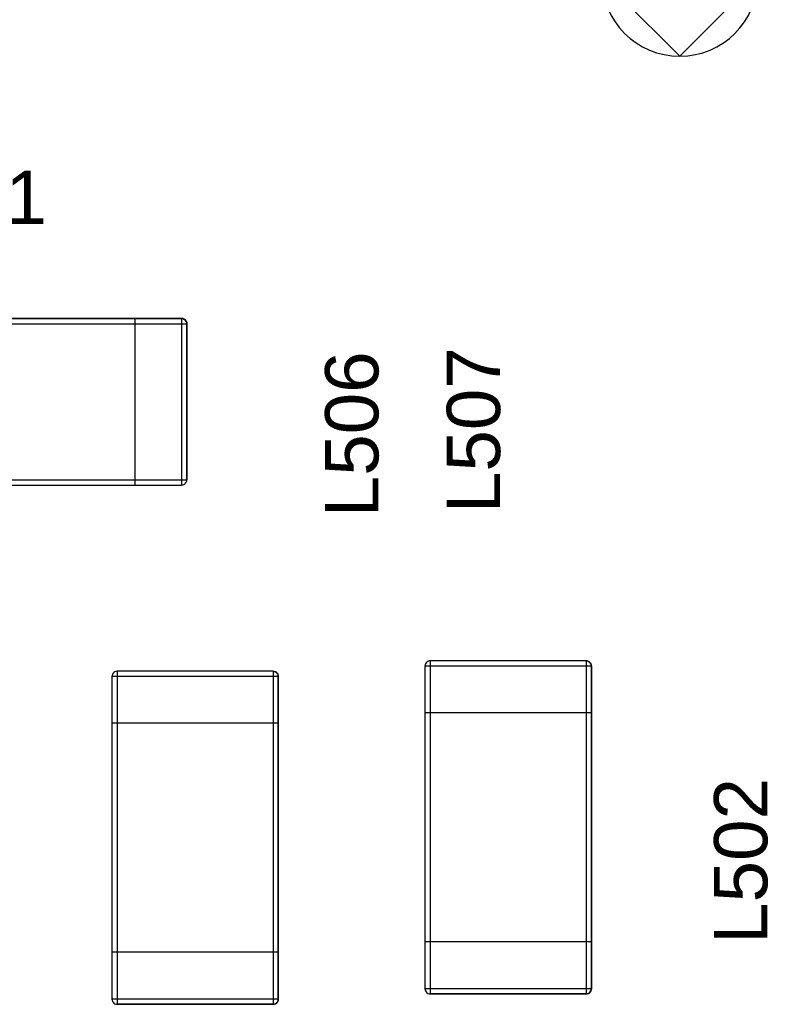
# Model space of a CAD drawing. Header units: inches. Extents: x 0 to 474, y -297 to 0.
# Tile 285 of 303: x 266 to 273, y -177 to -168. Entities that reach past the tile are written whole.
import ezdxf

# ---------------------------------------------------------------- set-up
doc = ezdxf.new("R2010")
doc.units = ezdxf.units.IN
doc.header["$MEASUREMENT"] = 0
doc.styles.add('Arial0', font='arial.ttf', dxfattribs={"height": 3.644212})

msp = doc.modelspace()

# ---------------------------------------------------------------- linework, layer by layer
at = {"color": 18, "true_color": 0x000000}
for p, q in [((272.1199, -168.2397), (271.3699, -167.4897)), ((272.8699, -167.4897), (272.1199, -168.2397)), ((266.8798, -170.7598), (264.6798, -170.7598)), ((264.6798, -170.7598), (266.8798, -170.7598)), ((267.3298, -170.7598), (266.8798, -170.7598)), ((266.8798, -170.7598), (266.8798, -170.7608)), ((266.8798, -170.7598), (266.8798, -170.7608)), ((266.8798, -170.7598), (267.3298, -170.7598)), ((266.8798, -170.7608), (266.8798, -170.7648)), ((266.8798, -170.7608), (266.8798, -170.7648)), ((266.8798, -170.7648), (266.8798, -170.7708)), ((266.8798, -170.7648), (266.8798, -170.7708)), ((266.8798, -170.7708), (266.8798, -170.7788)), ((266.8798, -170.7708), (266.8798, -170.7788)), ((267.3408, -170.7608), (267.3298, -170.7598)), ((267.3298, -170.7598), (267.3408, -170.7608)), ((267.3298, -170.7598), (267.3298, -170.7608)), ((267.3298, -170.7608), (267.3298, -170.7648)), ((267.3298, -170.7648), (267.3298, -170.7708)), ((267.3298, -170.7708), (267.3298, -170.7788)), ((267.3518, -170.7648), (267.3408, -170.7608)), ((267.3408, -170.7608), (267.3518, -170.7648)), ((267.3608, -170.7708), (267.3518, -170.7648)), ((267.3518, -170.7648), (267.3608, -170.7708)), ((267.3688, -170.7788), (267.3608, -170.7708)), ((267.3608, -170.7708), (267.3688, -170.7788)), ((264.6798, -170.8098), (266.8798, -170.8098)), ((266.8798, -170.7788), (266.8798, -170.7878)), ((266.8798, -170.7788), (266.8798, -170.7878)), ((266.8798, -170.7878), (266.8798, -170.7988)), ((266.8798, -170.7878), (266.8798, -170.7988)), ((266.8798, -170.7988), (266.8798, -170.8098)), ((266.8798, -170.7988), (266.8798, -170.8098)), ((266.8798, -170.8098), (266.8798, -172.3098)), ((266.8798, -170.8098), (266.8798, -172.3098)), ((266.8798, -170.8098), (267.3298, -170.8098)), ((267.3298, -170.7788), (267.3298, -170.7878)), ((267.3298, -170.7878), (267.3298, -170.7988)), ((267.3298, -170.7988), (267.3298, -170.8098)), ((267.3298, -170.8098), (267.3408, -170.8098)), ((267.3298, -170.8098), (267.3298, -172.3098)), ((267.3408, -170.8098), (267.3518, -170.8098)), ((267.3518, -170.8098), (267.3608, -170.8098)), ((267.3608, -170.8098), (267.3688, -170.8098)), ((267.3748, -170.7878), (267.3688, -170.7788)), ((267.3688, -170.7788), (267.3748, -170.7878)), ((267.3688, -170.8098), (267.3748, -170.8098)), ((267.3788, -170.7988), (267.3748, -170.7878)), ((267.3748, -170.7878), (267.3788, -170.7988)), ((267.3748, -170.8098), (267.3788, -170.8098)), ((267.3798, -170.8098), (267.3788, -170.7988)), ((267.3788, -170.7988), (267.3798, -170.8098)), ((267.3788, -170.8098), (267.3798, -170.8098)), ((267.3798, -172.3098), (267.3798, -170.8098)), ((267.3798, -170.8098), (267.3798, -172.3098)), ((264.6798, -172.3098), (266.8798, -172.3098)), ((264.6798, -172.3598), (266.8798, -172.3598)), ((264.6798, -172.3598), (266.8798, -172.3598)), ((266.8798, -172.3098), (266.8798, -172.3208)), ((266.8798, -172.3098), (266.8798, -172.3208)), ((266.8798, -172.3098), (267.3298, -172.3098)), ((266.8798, -172.3208), (266.8798, -172.3318)), ((266.8798, -172.3208), (266.8798, -172.3318)), ((266.8798, -172.3318), (266.8798, -172.3408)), ((266.8798, -172.3318), (266.8798, -172.3408)), ((266.8798, -172.3408), (266.8798, -172.3488)), ((266.8798, -172.3408), (266.8798, -172.3488)), ((266.8798, -172.3488), (266.8798, -172.3548)), ((266.8798, -172.3488), (266.8798, -172.3548)), ((266.8798, -172.3548), (266.8798, -172.3588)), ((266.8798, -172.3548), (266.8798, -172.3588)), ((266.8798, -172.3588), (266.8798, -172.3598)), ((266.8798, -172.3588), (266.8798, -172.3598)), ((266.8798, -172.3598), (267.3298, -172.3598)), ((266.8798, -172.3598), (267.3298, -172.3598)), ((267.3298, -172.3098), (267.3298, -172.3208)), ((267.3298, -172.3098), (267.3408, -172.3098)), ((267.3298, -172.3208), (267.3298, -172.3318)), ((267.3298, -172.3318), (267.3298, -172.3408)), ((267.3298, -172.3408), (267.3298, -172.3488)), ((267.3298, -172.3488), (267.3298, -172.3548)), ((267.3298, -172.3548), (267.3298, -172.3588)), ((267.3298, -172.3598), (267.3408, -172.3588)), ((267.3298, -172.3598), (267.3408, -172.3588)), ((267.3298, -172.3588), (267.3298, -172.3598)), ((267.3408, -172.3098), (267.3518, -172.3098)), ((267.3408, -172.3588), (267.3518, -172.3548)), ((267.3408, -172.3588), (267.3518, -172.3548)), ((267.3518, -172.3098), (267.3608, -172.3098)), ((267.3518, -172.3548), (267.3608, -172.3488)), ((267.3518, -172.3548), (267.3608, -172.3488)), ((267.3608, -172.3098), (267.3688, -172.3098)), ((267.3608, -172.3488), (267.3688, -172.3408)), ((267.3608, -172.3488), (267.3688, -172.3408)), ((267.3688, -172.3098), (267.3748, -172.3098)), ((267.3688, -172.3408), (267.3748, -172.3318)), ((267.3688, -172.3408), (267.3748, -172.3318)), ((267.3748, -172.3098), (267.3788, -172.3098)), ((267.3748, -172.3318), (267.3788, -172.3208)), ((267.3748, -172.3318), (267.3788, -172.3208)), ((267.3788, -172.3208), (267.3798, -172.3098)), ((267.3788, -172.3208), (267.3798, -172.3098)), ((267.3788, -172.3098), (267.3798, -172.3098)), ((269.6748, -174.0778), (269.6708, -174.0888)), ((269.6748, -174.0778), (269.6708, -174.0888)), ((269.6808, -174.0688), (269.6748, -174.0778)), ((269.6808, -174.0688), (269.6748, -174.0778)), ((269.6888, -174.0608), (269.6808, -174.0688)), ((269.6888, -174.0608), (269.6808, -174.0688)), ((269.6978, -174.0548), (269.6888, -174.0608)), ((269.6978, -174.0548), (269.6888, -174.0608)), ((269.7088, -174.0508), (269.6978, -174.0548)), ((269.7088, -174.0508), (269.6978, -174.0548)), ((269.7198, -174.0498), (269.7088, -174.0508)), ((269.7198, -174.0498), (269.7088, -174.0508)), ((271.2198, -174.0498), (269.7198, -174.0498)), ((271.2198, -174.0498), (269.7198, -174.0498)), ((269.7198, -174.0498), (269.7198, -174.0508)), ((269.7198, -174.0508), (269.7198, -174.0548)), ((269.7198, -174.0548), (269.7198, -174.0608)), ((269.7198, -174.0608), (269.7198, -174.0688)), ((269.7198, -174.0688), (269.7198, -174.0778)), ((269.7198, -174.0778), (269.7198, -174.0888)), ((271.2308, -174.0508), (271.2198, -174.0498)), ((271.2198, -174.0498), (271.2308, -174.0508)), ((271.2198, -174.0498), (271.2198, -174.0508)), ((271.2198, -174.0508), (271.2198, -174.0548)), ((271.2198, -174.0548), (271.2198, -174.0608)), ((271.2198, -174.0608), (271.2198, -174.0688)), ((271.2198, -174.0688), (271.2198, -174.0778)), ((271.2198, -174.0778), (271.2198, -174.0888)), ((271.2418, -174.0548), (271.2308, -174.0508)), ((271.2308, -174.0508), (271.2418, -174.0548)), ((271.2508, -174.0608), (271.2418, -174.0548)), ((271.2418, -174.0548), (271.2508, -174.0608)), ((271.2588, -174.0688), (271.2508, -174.0608)), ((271.2508, -174.0608), (271.2588, -174.0688)), ((271.2648, -174.0778), (271.2588, -174.0688)), ((271.2588, -174.0688), (271.2648, -174.0778)), ((271.2688, -174.0888), (271.2648, -174.0778)), ((271.2648, -174.0778), (271.2688, -174.0888)), ((266.6648, -174.1778), (266.6608, -174.1888)), ((266.6648, -174.1778), (266.6608, -174.1888)), ((266.6708, -174.1688), (266.6648, -174.1778)), ((266.6708, -174.1688), (266.6648, -174.1778)), ((266.6788, -174.1608), (266.6708, -174.1688)), ((266.6788, -174.1608), (266.6708, -174.1688)), ((266.6878, -174.1548), (266.6788, -174.1608)), ((266.6878, -174.1548), (266.6788, -174.1608)), ((266.6988, -174.1508), (266.6878, -174.1548)), ((266.6988, -174.1508), (266.6878, -174.1548)), ((266.7098, -174.1498), (266.6988, -174.1508)), ((266.7098, -174.1498), (266.6988, -174.1508)), ((268.2098, -174.1498), (266.7098, -174.1498)), ((268.2098, -174.1498), (266.7098, -174.1498)), ((266.7098, -174.1498), (266.7098, -174.1508)), ((266.7098, -174.1508), (266.7098, -174.1548)), ((266.7098, -174.1548), (266.7098, -174.1608)), ((266.7098, -174.1608), (266.7098, -174.1688)), ((266.7098, -174.1688), (266.7098, -174.1778)), ((266.7098, -174.1778), (266.7098, -174.1888)), ((268.2208, -174.1508), (268.2098, -174.1498)), ((268.2098, -174.1498), (268.2208, -174.1508)), ((268.2098, -174.1498), (268.2098, -174.1508)), ((268.2098, -174.1508), (268.2098, -174.1548)), ((268.2098, -174.1548), (268.2098, -174.1608)), ((268.2098, -174.1608), (268.2098, -174.1688)), ((268.2098, -174.1688), (268.2098, -174.1778)), ((268.2098, -174.1778), (268.2098, -174.1888)), ((268.2318, -174.1548), (268.2208, -174.1508)), ((268.2208, -174.1508), (268.2318, -174.1548)), ((268.2408, -174.1608), (268.2318, -174.1548)), ((268.2318, -174.1548), (268.2408, -174.1608)), ((268.2488, -174.1688), (268.2408, -174.1608)), ((268.2408, -174.1608), (268.2488, -174.1688)), ((268.2548, -174.1778), (268.2488, -174.1688)), ((268.2488, -174.1688), (268.2548, -174.1778)), ((268.2588, -174.1888), (268.2548, -174.1778)), ((268.2548, -174.1778), (268.2588, -174.1888)), ((269.6708, -174.0888), (269.6698, -174.0998)), ((269.6708, -174.0888), (269.6698, -174.0998)), ((269.6698, -174.0998), (269.6698, -174.5498)), ((269.6698, -174.0998), (269.6698, -174.5498)), ((269.6708, -174.0998), (269.6698, -174.0998)), ((269.6748, -174.0998), (269.6708, -174.0998)), ((269.6808, -174.0998), (269.6748, -174.0998)), ((269.6888, -174.0998), (269.6808, -174.0998)), ((269.6978, -174.0998), (269.6888, -174.0998)), ((269.7088, -174.0998), (269.6978, -174.0998)), ((269.7198, -174.0998), (269.7088, -174.0998)), ((269.7198, -174.0888), (269.7198, -174.0998)), ((269.7198, -174.0998), (269.7198, -174.5498)), ((271.2198, -174.0998), (269.7198, -174.0998)), ((271.2198, -174.0888), (271.2198, -174.0998)), ((271.2308, -174.0998), (271.2198, -174.0998)), ((271.2198, -174.0998), (271.2198, -174.5498)), ((271.2418, -174.0998), (271.2308, -174.0998)), ((271.2508, -174.0998), (271.2418, -174.0998)), ((271.2588, -174.0998), (271.2508, -174.0998)), ((271.2648, -174.0998), (271.2588, -174.0998)), ((271.2688, -174.0998), (271.2648, -174.0998)), ((271.2698, -174.0998), (271.2688, -174.0888)), ((271.2688, -174.0888), (271.2698, -174.0998)), ((271.2698, -174.0998), (271.2688, -174.0998)), ((271.2698, -174.5498), (271.2698, -174.0998)), ((271.2698, -174.0998), (271.2698, -174.5498)), ((266.6608, -174.1888), (266.6598, -174.1998)), ((266.6608, -174.1888), (266.6598, -174.1998)), ((266.6598, -174.1998), (266.6598, -174.6498)), ((266.6598, -174.1998), (266.6598, -174.6498)), ((266.6608, -174.1998), (266.6598, -174.1998)), ((266.6648, -174.1998), (266.6608, -174.1998)), ((266.6708, -174.1998), (266.6648, -174.1998)), ((266.6788, -174.1998), (266.6708, -174.1998)), ((266.6878, -174.1998), (266.6788, -174.1998)), ((266.6988, -174.1998), (266.6878, -174.1998)), ((266.7098, -174.1998), (266.6988, -174.1998)), ((266.7098, -174.1888), (266.7098, -174.1998)), ((266.7098, -174.1998), (266.7098, -174.6498)), ((268.2098, -174.1998), (266.7098, -174.1998)), ((268.2098, -174.1888), (268.2098, -174.1998)), ((268.2208, -174.1998), (268.2098, -174.1998)), ((268.2098, -174.1998), (268.2098, -174.6498)), ((268.2318, -174.1998), (268.2208, -174.1998)), ((268.2408, -174.1998), (268.2318, -174.1998)), ((268.2488, -174.1998), (268.2408, -174.1998)), ((268.2548, -174.1998), (268.2488, -174.1998)), ((268.2588, -174.1998), (268.2548, -174.1998)), ((268.2598, -174.1998), (268.2588, -174.1888)), ((268.2588, -174.1888), (268.2598, -174.1998)), ((268.2598, -174.1998), (268.2588, -174.1998)), ((268.2598, -174.6498), (268.2598, -174.1998)), ((268.2598, -174.1998), (268.2598, -174.6498)), ((269.6698, -174.5498), (269.6698, -176.7498)), ((269.6708, -174.5498), (269.6698, -174.5498)), ((269.6708, -174.5498), (269.6698, -174.5498)), ((269.6698, -174.5498), (269.6698, -176.7498)), ((269.6748, -174.5498), (269.6708, -174.5498)), ((269.6748, -174.5498), (269.6708, -174.5498)), ((269.6808, -174.5498), (269.6748, -174.5498)), ((269.6808, -174.5498), (269.6748, -174.5498)), ((269.6888, -174.5498), (269.6808, -174.5498)), ((269.6888, -174.5498), (269.6808, -174.5498)), ((269.6978, -174.5498), (269.6888, -174.5498)), ((269.6978, -174.5498), (269.6888, -174.5498)), ((269.7088, -174.5498), (269.6978, -174.5498)), ((269.7088, -174.5498), (269.6978, -174.5498)), ((269.7198, -174.5498), (269.7088, -174.5498)), ((269.7198, -174.5498), (269.7088, -174.5498)), ((271.2198, -174.5498), (269.7198, -174.5498)), ((271.2198, -174.5498), (269.7198, -174.5498)), ((269.7198, -174.5498), (269.7198, -176.7498)), ((271.2308, -174.5498), (271.2198, -174.5498)), ((271.2308, -174.5498), (271.2198, -174.5498)), ((271.2198, -174.5498), (271.2198, -176.7498)), ((271.2418, -174.5498), (271.2308, -174.5498)), ((271.2418, -174.5498), (271.2308, -174.5498)), ((271.2508, -174.5498), (271.2418, -174.5498)), ((271.2508, -174.5498), (271.2418, -174.5498)), ((271.2588, -174.5498), (271.2508, -174.5498)), ((271.2588, -174.5498), (271.2508, -174.5498)), ((271.2648, -174.5498), (271.2588, -174.5498)), ((271.2648, -174.5498), (271.2588, -174.5498)), ((271.2688, -174.5498), (271.2648, -174.5498)), ((271.2688, -174.5498), (271.2648, -174.5498)), ((271.2698, -174.5498), (271.2688, -174.5498)), ((271.2698, -174.5498), (271.2688, -174.5498)), ((271.2698, -176.7498), (271.2698, -174.5498)), ((271.2698, -174.5498), (271.2698, -176.7498)), ((266.6598, -174.6498), (266.6598, -176.8498)), ((266.6608, -174.6498), (266.6598, -174.6498)), ((266.6608, -174.6498), (266.6598, -174.6498)), ((266.6598, -174.6498), (266.6598, -176.8498)), ((266.6648, -174.6498), (266.6608, -174.6498)), ((266.6648, -174.6498), (266.6608, -174.6498)), ((266.6708, -174.6498), (266.6648, -174.6498)), ((266.6708, -174.6498), (266.6648, -174.6498)), ((266.6788, -174.6498), (266.6708, -174.6498)), ((266.6788, -174.6498), (266.6708, -174.6498)), ((266.6878, -174.6498), (266.6788, -174.6498)), ((266.6878, -174.6498), (266.6788, -174.6498)), ((266.6988, -174.6498), (266.6878, -174.6498)), ((266.6988, -174.6498), (266.6878, -174.6498)), ((266.7098, -174.6498), (266.6988, -174.6498)), ((266.7098, -174.6498), (266.6988, -174.6498)), ((268.2098, -174.6498), (266.7098, -174.6498)), ((268.2098, -174.6498), (266.7098, -174.6498)), ((266.7098, -174.6498), (266.7098, -176.8498)), ((268.2208, -174.6498), (268.2098, -174.6498)), ((268.2208, -174.6498), (268.2098, -174.6498)), ((268.2098, -174.6498), (268.2098, -176.8498)), ((268.2318, -174.6498), (268.2208, -174.6498)), ((268.2318, -174.6498), (268.2208, -174.6498)), ((268.2408, -174.6498), (268.2318, -174.6498)), ((268.2408, -174.6498), (268.2318, -174.6498)), ((268.2488, -174.6498), (268.2408, -174.6498)), ((268.2488, -174.6498), (268.2408, -174.6498)), ((268.2548, -174.6498), (268.2488, -174.6498)), ((268.2548, -174.6498), (268.2488, -174.6498)), ((268.2588, -174.6498), (268.2548, -174.6498)), ((268.2588, -174.6498), (268.2548, -174.6498)), ((268.2598, -174.6498), (268.2588, -174.6498)), ((268.2598, -174.6498), (268.2588, -174.6498)), ((268.2598, -176.8498), (268.2598, -174.6498)), ((268.2598, -174.6498), (268.2598, -176.8498)), ((269.6698, -176.7498), (269.6698, -177.1998)), ((269.6708, -176.7498), (269.6698, -176.7498)), ((269.6708, -176.7498), (269.6698, -176.7498)), ((269.6698, -176.7498), (269.6698, -177.1998)), ((269.6748, -176.7498), (269.6708, -176.7498)), ((269.6748, -176.7498), (269.6708, -176.7498)), ((269.6808, -176.7498), (269.6748, -176.7498)), ((269.6808, -176.7498), (269.6748, -176.7498)), ((269.6888, -176.7498), (269.6808, -176.7498)), ((269.6888, -176.7498), (269.6808, -176.7498)), ((269.6978, -176.7498), (269.6888, -176.7498)), ((269.6978, -176.7498), (269.6888, -176.7498)), ((269.7088, -176.7498), (269.6978, -176.7498)), ((269.7088, -176.7498), (269.6978, -176.7498)), ((269.7198, -176.7498), (269.7088, -176.7498)), ((269.7198, -176.7498), (269.7088, -176.7498)), ((271.2198, -176.7498), (269.7198, -176.7498)), ((271.2198, -176.7498), (269.7198, -176.7498)), ((269.7198, -176.7498), (269.7198, -177.1998)), ((271.2308, -176.7498), (271.2198, -176.7498)), ((271.2308, -176.7498), (271.2198, -176.7498)), ((271.2198, -176.7498), (271.2198, -177.1998)), ((271.2418, -176.7498), (271.2308, -176.7498)), ((271.2418, -176.7498), (271.2308, -176.7498)), ((271.2508, -176.7498), (271.2418, -176.7498)), ((271.2508, -176.7498), (271.2418, -176.7498)), ((271.2588, -176.7498), (271.2508, -176.7498)), ((271.2588, -176.7498), (271.2508, -176.7498)), ((271.2648, -176.7498), (271.2588, -176.7498)), ((271.2648, -176.7498), (271.2588, -176.7498)), ((271.2688, -176.7498), (271.2648, -176.7498)), ((271.2688, -176.7498), (271.2648, -176.7498)), ((271.2698, -176.7498), (271.2688, -176.7498)), ((271.2698, -176.7498), (271.2688, -176.7498)), ((271.2698, -177.1998), (271.2698, -176.7498)), ((271.2698, -176.7498), (271.2698, -177.1998)), ((266.6598, -176.8498), (266.6598, -177.2998)), ((266.6608, -176.8498), (266.6598, -176.8498)), ((266.6608, -176.8498), (266.6598, -176.8498)), ((266.6598, -176.8498), (266.6598, -177.2998)), ((266.6648, -176.8498), (266.6608, -176.8498)), ((266.6648, -176.8498), (266.6608, -176.8498)), ((266.6708, -176.8498), (266.6648, -176.8498)), ((266.6708, -176.8498), (266.6648, -176.8498)), ((266.6788, -176.8498), (266.6708, -176.8498)), ((266.6788, -176.8498), (266.6708, -176.8498)), ((266.6878, -176.8498), (266.6788, -176.8498)), ((266.6878, -176.8498), (266.6788, -176.8498)), ((266.6988, -176.8498), (266.6878, -176.8498)), ((266.6988, -176.8498), (266.6878, -176.8498)), ((266.7098, -176.8498), (266.6988, -176.8498)), ((266.7098, -176.8498), (266.6988, -176.8498)), ((268.2098, -176.8498), (266.7098, -176.8498)), ((268.2098, -176.8498), (266.7098, -176.8498)), ((266.7098, -176.8498), (266.7098, -177.2998)), ((268.2208, -176.8498), (268.2098, -176.8498)), ((268.2208, -176.8498), (268.2098, -176.8498)), ((268.2098, -176.8498), (268.2098, -177.2998)), ((268.2318, -176.8498), (268.2208, -176.8498)), ((268.2318, -176.8498), (268.2208, -176.8498)), ((268.2408, -176.8498), (268.2318, -176.8498)), ((268.2408, -176.8498), (268.2318, -176.8498)), ((268.2488, -176.8498), (268.2408, -176.8498)), ((268.2488, -176.8498), (268.2408, -176.8498)), ((268.2548, -176.8498), (268.2488, -176.8498)), ((268.2548, -176.8498), (268.2488, -176.8498)), ((268.2588, -176.8498), (268.2548, -176.8498)), ((268.2588, -176.8498), (268.2548, -176.8498)), ((268.2598, -176.8498), (268.2588, -176.8498)), ((268.2598, -176.8498), (268.2588, -176.8498)), ((268.2598, -177.2998), (268.2598, -176.8498)), ((268.2598, -176.8498), (268.2598, -177.2998)), ((269.6698, -177.1998), (269.6708, -177.2108)), ((269.6698, -177.1998), (269.6708, -177.2108)), ((269.6708, -177.1998), (269.6698, -177.1998)), ((269.6748, -177.1998), (269.6708, -177.1998)), ((269.6808, -177.1998), (269.6748, -177.1998)), ((269.6888, -177.1998), (269.6808, -177.1998)), ((269.6978, -177.1998), (269.6888, -177.1998)), ((269.7088, -177.1998), (269.6978, -177.1998)), ((269.7198, -177.1998), (269.7088, -177.1998)), ((269.7198, -177.1998), (269.7198, -177.2108)), ((271.2198, -177.1998), (269.7198, -177.1998)), ((271.2198, -177.1998), (271.2198, -177.2108)), ((271.2308, -177.1998), (271.2198, -177.1998)), ((271.2418, -177.1998), (271.2308, -177.1998)), ((271.2508, -177.1998), (271.2418, -177.1998)), ((271.2588, -177.1998), (271.2508, -177.1998)), ((271.2648, -177.1998), (271.2588, -177.1998)), ((271.2688, -177.1998), (271.2648, -177.1998)), ((271.2688, -177.2108), (271.2698, -177.1998)), ((271.2698, -177.1998), (271.2688, -177.2108)), ((271.2698, -177.1998), (271.2688, -177.1998)), ((266.6598, -177.2998), (266.6608, -177.3108)), ((266.6598, -177.2998), (266.6608, -177.3108)), ((266.6608, -177.2998), (266.6598, -177.2998)), ((266.6648, -177.2998), (266.6608, -177.2998)), ((266.6708, -177.2998), (266.6648, -177.2998)), ((266.6788, -177.2998), (266.6708, -177.2998)), ((266.6878, -177.2998), (266.6788, -177.2998)), ((266.6988, -177.2998), (266.6878, -177.2998)), ((266.7098, -177.2998), (266.6988, -177.2998)), ((266.7098, -177.2998), (266.7098, -177.3108)), ((268.2098, -177.2998), (266.7098, -177.2998)), ((268.2098, -177.2998), (268.2098, -177.3108)), ((268.2208, -177.2998), (268.2098, -177.2998)), ((268.2318, -177.2998), (268.2208, -177.2998)), ((268.2408, -177.2998), (268.2318, -177.2998)), ((268.2488, -177.2998), (268.2408, -177.2998)), ((268.2548, -177.2998), (268.2488, -177.2998)), ((268.2588, -177.2998), (268.2548, -177.2998)), ((268.2588, -177.3108), (268.2598, -177.2998)), ((268.2598, -177.2998), (268.2588, -177.3108)), ((268.2598, -177.2998), (268.2588, -177.2998)), ((269.6708, -177.2108), (269.6748, -177.2218)), ((269.6708, -177.2108), (269.6748, -177.2218)), ((269.6748, -177.2218), (269.6808, -177.2308)), ((269.6748, -177.2218), (269.6808, -177.2308)), ((269.6808, -177.2308), (269.6888, -177.2388)), ((269.6808, -177.2308), (269.6888, -177.2388)), ((269.6888, -177.2388), (269.6978, -177.2448)), ((269.6888, -177.2388), (269.6978, -177.2448)), ((269.6978, -177.2448), (269.7088, -177.2488)), ((269.6978, -177.2448), (269.7088, -177.2488)), ((269.7088, -177.2488), (269.7198, -177.2498)), ((269.7088, -177.2488), (269.7198, -177.2498)), ((269.7198, -177.2108), (269.7198, -177.2218)), ((269.7198, -177.2218), (269.7198, -177.2308)), ((269.7198, -177.2308), (269.7198, -177.2388)), ((269.7198, -177.2388), (269.7198, -177.2448)), ((269.7198, -177.2448), (269.7198, -177.2488)), ((269.7198, -177.2488), (269.7198, -177.2498)), ((269.7198, -177.2498), (271.2198, -177.2498)), ((271.2198, -177.2498), (269.7198, -177.2498)), ((271.2198, -177.2108), (271.2198, -177.2218)), ((271.2198, -177.2218), (271.2198, -177.2308)), ((271.2198, -177.2308), (271.2198, -177.2388)), ((271.2198, -177.2388), (271.2198, -177.2448)), ((271.2198, -177.2448), (271.2198, -177.2488)), ((271.2198, -177.2498), (271.2308, -177.2488)), ((271.2308, -177.2488), (271.2198, -177.2498)), ((271.2198, -177.2488), (271.2198, -177.2498)), ((271.2308, -177.2488), (271.2418, -177.2448)), ((271.2418, -177.2448), (271.2308, -177.2488)), ((271.2418, -177.2448), (271.2508, -177.2388)), ((271.2508, -177.2388), (271.2418, -177.2448)), ((271.2508, -177.2388), (271.2588, -177.2308)), ((271.2588, -177.2308), (271.2508, -177.2388)), ((271.2588, -177.2308), (271.2648, -177.2218)), ((271.2648, -177.2218), (271.2588, -177.2308)), ((271.2648, -177.2218), (271.2688, -177.2108)), ((271.2688, -177.2108), (271.2648, -177.2218)), ((266.6608, -177.3108), (266.6648, -177.3218)), ((266.6608, -177.3108), (266.6648, -177.3218)), ((266.6648, -177.3218), (266.6708, -177.3308)), ((266.6648, -177.3218), (266.6708, -177.3308)), ((266.6708, -177.3308), (266.6788, -177.3388)), ((266.6708, -177.3308), (266.6788, -177.3388)), ((266.6788, -177.3388), (266.6878, -177.3448)), ((266.6788, -177.3388), (266.6878, -177.3448)), ((266.6878, -177.3448), (266.6988, -177.3488)), ((266.6878, -177.3448), (266.6988, -177.3488)), ((266.6988, -177.3488), (266.7098, -177.3498)), ((266.6988, -177.3488), (266.7098, -177.3498)), ((266.7098, -177.3108), (266.7098, -177.3218)), ((266.7098, -177.3218), (266.7098, -177.3308)), ((266.7098, -177.3308), (266.7098, -177.3388)), ((266.7098, -177.3388), (266.7098, -177.3448)), ((266.7098, -177.3448), (266.7098, -177.3488)), ((266.7098, -177.3488), (266.7098, -177.3498)), ((266.7098, -177.3498), (268.2098, -177.3498)), ((268.2098, -177.3498), (266.7098, -177.3498)), ((268.2098, -177.3108), (268.2098, -177.3218)), ((268.2098, -177.3218), (268.2098, -177.3308)), ((268.2098, -177.3308), (268.2098, -177.3388)), ((268.2098, -177.3388), (268.2098, -177.3448)), ((268.2098, -177.3448), (268.2098, -177.3488)), ((268.2098, -177.3498), (268.2208, -177.3488)), ((268.2208, -177.3488), (268.2098, -177.3498)), ((268.2098, -177.3488), (268.2098, -177.3498)), ((268.2208, -177.3488), (268.2318, -177.3448)), ((268.2318, -177.3448), (268.2208, -177.3488)), ((268.2318, -177.3448), (268.2408, -177.3388)), ((268.2408, -177.3388), (268.2318, -177.3448)), ((268.2408, -177.3388), (268.2488, -177.3308)), ((268.2488, -177.3308), (268.2408, -177.3388)), ((268.2488, -177.3308), (268.2548, -177.3218)), ((268.2548, -177.3218), (268.2488, -177.3308)), ((268.2548, -177.3218), (268.2588, -177.3108)), ((268.2588, -177.3108), (268.2548, -177.3218))]:
    msp.add_line(p, q, dxfattribs=at)
at = {"color": 7, "true_color": 0xffffff}
for p, q in [((266.8798, -170.7598), (264.6798, -170.7598)), ((264.6798, -170.7598), (266.8798, -170.7598)), ((267.3298, -170.7598), (266.8798, -170.7598)), ((266.8798, -170.7598), (266.8798, -170.7608)), ((266.8798, -170.7598), (266.8798, -170.7608)), ((266.8798, -170.7598), (267.3298, -170.7598)), ((266.8798, -170.7608), (266.8798, -170.7648)), ((266.8798, -170.7608), (266.8798, -170.7648)), ((266.8798, -170.7648), (266.8798, -170.7708)), ((266.8798, -170.7648), (266.8798, -170.7708)), ((266.8798, -170.7708), (266.8798, -170.7788)), ((266.8798, -170.7708), (266.8798, -170.7788)), ((267.3408, -170.7608), (267.3298, -170.7598)), ((267.3298, -170.7598), (267.3408, -170.7608)), ((267.3298, -170.7598), (267.3298, -170.7608)), ((267.3298, -170.7608), (267.3298, -170.7648)), ((267.3298, -170.7648), (267.3298, -170.7708)), ((267.3298, -170.7708), (267.3298, -170.7788)), ((267.3518, -170.7648), (267.3408, -170.7608)), ((267.3408, -170.7608), (267.3518, -170.7648)), ((267.3608, -170.7708), (267.3518, -170.7648)), ((267.3518, -170.7648), (267.3608, -170.7708)), ((267.3688, -170.7788), (267.3608, -170.7708)), ((267.3608, -170.7708), (267.3688, -170.7788)), ((264.6798, -170.8098), (266.8798, -170.8098)), ((266.8798, -170.7788), (266.8798, -170.7878)), ((266.8798, -170.7788), (266.8798, -170.7878)), ((266.8798, -170.7878), (266.8798, -170.7988)), ((266.8798, -170.7878), (266.8798, -170.7988)), ((266.8798, -170.7988), (266.8798, -170.8098)), ((266.8798, -170.7988), (266.8798, -170.8098)), ((266.8798, -170.8098), (266.8798, -172.3098)), ((266.8798, -170.8098), (266.8798, -172.3098)), ((266.8798, -170.8098), (267.3298, -170.8098)), ((267.3298, -170.7788), (267.3298, -170.7878)), ((267.3298, -170.7878), (267.3298, -170.7988)), ((267.3298, -170.7988), (267.3298, -170.8098)), ((267.3298, -170.8098), (267.3408, -170.8098)), ((267.3298, -170.8098), (267.3298, -172.3098)), ((267.3408, -170.8098), (267.3518, -170.8098)), ((267.3518, -170.8098), (267.3608, -170.8098)), ((267.3608, -170.8098), (267.3688, -170.8098)), ((267.3748, -170.7878), (267.3688, -170.7788)), ((267.3688, -170.7788), (267.3748, -170.7878)), ((267.3688, -170.8098), (267.3748, -170.8098)), ((267.3788, -170.7988), (267.3748, -170.7878)), ((267.3748, -170.7878), (267.3788, -170.7988)), ((267.3748, -170.8098), (267.3788, -170.8098)), ((267.3798, -170.8098), (267.3788, -170.7988)), ((267.3788, -170.7988), (267.3798, -170.8098)), ((267.3788, -170.8098), (267.3798, -170.8098)), ((267.3798, -172.3098), (267.3798, -170.8098)), ((267.3798, -170.8098), (267.3798, -172.3098)), ((264.6798, -172.3098), (266.8798, -172.3098)), ((264.6798, -172.3598), (266.8798, -172.3598)), ((264.6798, -172.3598), (266.8798, -172.3598)), ((266.8798, -172.3098), (266.8798, -172.3208)), ((266.8798, -172.3098), (266.8798, -172.3208)), ((266.8798, -172.3098), (267.3298, -172.3098)), ((266.8798, -172.3208), (266.8798, -172.3318)), ((266.8798, -172.3208), (266.8798, -172.3318)), ((266.8798, -172.3318), (266.8798, -172.3408)), ((266.8798, -172.3318), (266.8798, -172.3408)), ((266.8798, -172.3408), (266.8798, -172.3488)), ((266.8798, -172.3408), (266.8798, -172.3488)), ((266.8798, -172.3488), (266.8798, -172.3548)), ((266.8798, -172.3488), (266.8798, -172.3548)), ((266.8798, -172.3548), (266.8798, -172.3588)), ((266.8798, -172.3548), (266.8798, -172.3588)), ((266.8798, -172.3588), (266.8798, -172.3598)), ((266.8798, -172.3588), (266.8798, -172.3598)), ((266.8798, -172.3598), (267.3298, -172.3598)), ((266.8798, -172.3598), (267.3298, -172.3598)), ((267.3298, -172.3098), (267.3298, -172.3208)), ((267.3298, -172.3098), (267.3408, -172.3098)), ((267.3298, -172.3208), (267.3298, -172.3318)), ((267.3298, -172.3318), (267.3298, -172.3408)), ((267.3298, -172.3408), (267.3298, -172.3488)), ((267.3298, -172.3488), (267.3298, -172.3548)), ((267.3298, -172.3548), (267.3298, -172.3588)), ((267.3298, -172.3598), (267.3408, -172.3588)), ((267.3298, -172.3598), (267.3408, -172.3588)), ((267.3298, -172.3588), (267.3298, -172.3598)), ((267.3408, -172.3098), (267.3518, -172.3098)), ((267.3408, -172.3588), (267.3518, -172.3548)), ((267.3408, -172.3588), (267.3518, -172.3548)), ((267.3518, -172.3098), (267.3608, -172.3098)), ((267.3518, -172.3548), (267.3608, -172.3488)), ((267.3518, -172.3548), (267.3608, -172.3488)), ((267.3608, -172.3098), (267.3688, -172.3098)), ((267.3608, -172.3488), (267.3688, -172.3408)), ((267.3608, -172.3488), (267.3688, -172.3408)), ((267.3688, -172.3098), (267.3748, -172.3098)), ((267.3688, -172.3408), (267.3748, -172.3318)), ((267.3688, -172.3408), (267.3748, -172.3318)), ((267.3748, -172.3098), (267.3788, -172.3098)), ((267.3748, -172.3318), (267.3788, -172.3208)), ((267.3748, -172.3318), (267.3788, -172.3208)), ((267.3788, -172.3208), (267.3798, -172.3098)), ((267.3788, -172.3208), (267.3798, -172.3098)), ((267.3788, -172.3098), (267.3798, -172.3098)), ((269.6748, -174.0778), (269.6708, -174.0888)), ((269.6748, -174.0778), (269.6708, -174.0888)), ((269.6808, -174.0688), (269.6748, -174.0778)), ((269.6808, -174.0688), (269.6748, -174.0778)), ((269.6888, -174.0608), (269.6808, -174.0688)), ((269.6888, -174.0608), (269.6808, -174.0688)), ((269.6978, -174.0548), (269.6888, -174.0608)), ((269.6978, -174.0548), (269.6888, -174.0608)), ((269.7088, -174.0508), (269.6978, -174.0548)), ((269.7088, -174.0508), (269.6978, -174.0548)), ((269.7198, -174.0498), (269.7088, -174.0508)), ((269.7198, -174.0498), (269.7088, -174.0508)), ((271.2198, -174.0498), (269.7198, -174.0498)), ((271.2198, -174.0498), (269.7198, -174.0498)), ((269.7198, -174.0498), (269.7198, -174.0508)), ((269.7198, -174.0508), (269.7198, -174.0548)), ((269.7198, -174.0548), (269.7198, -174.0608)), ((269.7198, -174.0608), (269.7198, -174.0688)), ((269.7198, -174.0688), (269.7198, -174.0778)), ((269.7198, -174.0778), (269.7198, -174.0888)), ((271.2308, -174.0508), (271.2198, -174.0498)), ((271.2198, -174.0498), (271.2308, -174.0508)), ((271.2198, -174.0498), (271.2198, -174.0508)), ((271.2198, -174.0508), (271.2198, -174.0548)), ((271.2198, -174.0548), (271.2198, -174.0608)), ((271.2198, -174.0608), (271.2198, -174.0688)), ((271.2198, -174.0688), (271.2198, -174.0778)), ((271.2198, -174.0778), (271.2198, -174.0888)), ((271.2418, -174.0548), (271.2308, -174.0508)), ((271.2308, -174.0508), (271.2418, -174.0548)), ((271.2508, -174.0608), (271.2418, -174.0548)), ((271.2418, -174.0548), (271.2508, -174.0608)), ((271.2588, -174.0688), (271.2508, -174.0608)), ((271.2508, -174.0608), (271.2588, -174.0688)), ((271.2648, -174.0778), (271.2588, -174.0688)), ((271.2588, -174.0688), (271.2648, -174.0778)), ((271.2688, -174.0888), (271.2648, -174.0778)), ((271.2648, -174.0778), (271.2688, -174.0888)), ((266.6648, -174.1778), (266.6608, -174.1888)), ((266.6648, -174.1778), (266.6608, -174.1888)), ((266.6708, -174.1688), (266.6648, -174.1778)), ((266.6708, -174.1688), (266.6648, -174.1778)), ((266.6788, -174.1608), (266.6708, -174.1688)), ((266.6788, -174.1608), (266.6708, -174.1688)), ((266.6878, -174.1548), (266.6788, -174.1608)), ((266.6878, -174.1548), (266.6788, -174.1608)), ((266.6988, -174.1508), (266.6878, -174.1548)), ((266.6988, -174.1508), (266.6878, -174.1548)), ((266.7098, -174.1498), (266.6988, -174.1508)), ((266.7098, -174.1498), (266.6988, -174.1508)), ((268.2098, -174.1498), (266.7098, -174.1498)), ((268.2098, -174.1498), (266.7098, -174.1498)), ((266.7098, -174.1498), (266.7098, -174.1508)), ((266.7098, -174.1508), (266.7098, -174.1548)), ((266.7098, -174.1548), (266.7098, -174.1608)), ((266.7098, -174.1608), (266.7098, -174.1688)), ((266.7098, -174.1688), (266.7098, -174.1778)), ((266.7098, -174.1778), (266.7098, -174.1888)), ((268.2208, -174.1508), (268.2098, -174.1498)), ((268.2098, -174.1498), (268.2208, -174.1508)), ((268.2098, -174.1498), (268.2098, -174.1508)), ((268.2098, -174.1508), (268.2098, -174.1548)), ((268.2098, -174.1548), (268.2098, -174.1608)), ((268.2098, -174.1608), (268.2098, -174.1688)), ((268.2098, -174.1688), (268.2098, -174.1778)), ((268.2098, -174.1778), (268.2098, -174.1888)), ((268.2318, -174.1548), (268.2208, -174.1508)), ((268.2208, -174.1508), (268.2318, -174.1548)), ((268.2408, -174.1608), (268.2318, -174.1548)), ((268.2318, -174.1548), (268.2408, -174.1608)), ((268.2488, -174.1688), (268.2408, -174.1608)), ((268.2408, -174.1608), (268.2488, -174.1688)), ((268.2548, -174.1778), (268.2488, -174.1688)), ((268.2488, -174.1688), (268.2548, -174.1778)), ((268.2588, -174.1888), (268.2548, -174.1778)), ((268.2548, -174.1778), (268.2588, -174.1888)), ((269.6708, -174.0888), (269.6698, -174.0998)), ((269.6708, -174.0888), (269.6698, -174.0998)), ((269.6698, -174.0998), (269.6698, -174.5498)), ((269.6698, -174.0998), (269.6698, -174.5498)), ((269.6708, -174.0998), (269.6698, -174.0998)), ((269.6748, -174.0998), (269.6708, -174.0998)), ((269.6808, -174.0998), (269.6748, -174.0998)), ((269.6888, -174.0998), (269.6808, -174.0998)), ((269.6978, -174.0998), (269.6888, -174.0998)), ((269.7088, -174.0998), (269.6978, -174.0998)), ((269.7198, -174.0998), (269.7088, -174.0998)), ((269.7198, -174.0888), (269.7198, -174.0998)), ((269.7198, -174.0998), (269.7198, -174.5498)), ((271.2198, -174.0998), (269.7198, -174.0998)), ((271.2198, -174.0888), (271.2198, -174.0998)), ((271.2308, -174.0998), (271.2198, -174.0998)), ((271.2198, -174.0998), (271.2198, -174.5498)), ((271.2418, -174.0998), (271.2308, -174.0998)), ((271.2508, -174.0998), (271.2418, -174.0998)), ((271.2588, -174.0998), (271.2508, -174.0998)), ((271.2648, -174.0998), (271.2588, -174.0998)), ((271.2688, -174.0998), (271.2648, -174.0998)), ((271.2698, -174.0998), (271.2688, -174.0888)), ((271.2688, -174.0888), (271.2698, -174.0998)), ((271.2698, -174.0998), (271.2688, -174.0998)), ((271.2698, -174.5498), (271.2698, -174.0998)), ((271.2698, -174.0998), (271.2698, -174.5498)), ((266.6608, -174.1888), (266.6598, -174.1998)), ((266.6608, -174.1888), (266.6598, -174.1998)), ((266.6598, -174.1998), (266.6598, -174.6498)), ((266.6598, -174.1998), (266.6598, -174.6498)), ((266.6608, -174.1998), (266.6598, -174.1998)), ((266.6648, -174.1998), (266.6608, -174.1998)), ((266.6708, -174.1998), (266.6648, -174.1998)), ((266.6788, -174.1998), (266.6708, -174.1998)), ((266.6878, -174.1998), (266.6788, -174.1998)), ((266.6988, -174.1998), (266.6878, -174.1998)), ((266.7098, -174.1998), (266.6988, -174.1998)), ((266.7098, -174.1888), (266.7098, -174.1998)), ((266.7098, -174.1998), (266.7098, -174.6498)), ((268.2098, -174.1998), (266.7098, -174.1998)), ((268.2098, -174.1888), (268.2098, -174.1998)), ((268.2208, -174.1998), (268.2098, -174.1998)), ((268.2098, -174.1998), (268.2098, -174.6498)), ((268.2318, -174.1998), (268.2208, -174.1998)), ((268.2408, -174.1998), (268.2318, -174.1998)), ((268.2488, -174.1998), (268.2408, -174.1998)), ((268.2548, -174.1998), (268.2488, -174.1998)), ((268.2588, -174.1998), (268.2548, -174.1998)), ((268.2598, -174.1998), (268.2588, -174.1888)), ((268.2588, -174.1888), (268.2598, -174.1998)), ((268.2598, -174.1998), (268.2588, -174.1998)), ((268.2598, -174.6498), (268.2598, -174.1998)), ((268.2598, -174.1998), (268.2598, -174.6498)), ((269.6698, -174.5498), (269.6698, -176.7498)), ((269.6708, -174.5498), (269.6698, -174.5498)), ((269.6708, -174.5498), (269.6698, -174.5498)), ((269.6698, -174.5498), (269.6698, -176.7498)), ((269.6748, -174.5498), (269.6708, -174.5498)), ((269.6748, -174.5498), (269.6708, -174.5498)), ((269.6808, -174.5498), (269.6748, -174.5498)), ((269.6808, -174.5498), (269.6748, -174.5498)), ((269.6888, -174.5498), (269.6808, -174.5498)), ((269.6888, -174.5498), (269.6808, -174.5498)), ((269.6978, -174.5498), (269.6888, -174.5498)), ((269.6978, -174.5498), (269.6888, -174.5498)), ((269.7088, -174.5498), (269.6978, -174.5498)), ((269.7088, -174.5498), (269.6978, -174.5498)), ((269.7198, -174.5498), (269.7088, -174.5498)), ((269.7198, -174.5498), (269.7088, -174.5498)), ((271.2198, -174.5498), (269.7198, -174.5498)), ((271.2198, -174.5498), (269.7198, -174.5498)), ((269.7198, -174.5498), (269.7198, -176.7498)), ((271.2308, -174.5498), (271.2198, -174.5498)), ((271.2308, -174.5498), (271.2198, -174.5498)), ((271.2198, -174.5498), (271.2198, -176.7498)), ((271.2418, -174.5498), (271.2308, -174.5498)), ((271.2418, -174.5498), (271.2308, -174.5498)), ((271.2508, -174.5498), (271.2418, -174.5498)), ((271.2508, -174.5498), (271.2418, -174.5498)), ((271.2588, -174.5498), (271.2508, -174.5498)), ((271.2588, -174.5498), (271.2508, -174.5498)), ((271.2648, -174.5498), (271.2588, -174.5498)), ((271.2648, -174.5498), (271.2588, -174.5498)), ((271.2688, -174.5498), (271.2648, -174.5498)), ((271.2688, -174.5498), (271.2648, -174.5498)), ((271.2698, -174.5498), (271.2688, -174.5498)), ((271.2698, -174.5498), (271.2688, -174.5498)), ((271.2698, -176.7498), (271.2698, -174.5498)), ((271.2698, -174.5498), (271.2698, -176.7498)), ((266.6598, -174.6498), (266.6598, -176.8498)), ((266.6608, -174.6498), (266.6598, -174.6498)), ((266.6608, -174.6498), (266.6598, -174.6498)), ((266.6598, -174.6498), (266.6598, -176.8498)), ((266.6648, -174.6498), (266.6608, -174.6498)), ((266.6648, -174.6498), (266.6608, -174.6498)), ((266.6708, -174.6498), (266.6648, -174.6498)), ((266.6708, -174.6498), (266.6648, -174.6498)), ((266.6788, -174.6498), (266.6708, -174.6498)), ((266.6788, -174.6498), (266.6708, -174.6498)), ((266.6878, -174.6498), (266.6788, -174.6498)), ((266.6878, -174.6498), (266.6788, -174.6498)), ((266.6988, -174.6498), (266.6878, -174.6498)), ((266.6988, -174.6498), (266.6878, -174.6498)), ((266.7098, -174.6498), (266.6988, -174.6498)), ((266.7098, -174.6498), (266.6988, -174.6498)), ((268.2098, -174.6498), (266.7098, -174.6498)), ((268.2098, -174.6498), (266.7098, -174.6498)), ((266.7098, -174.6498), (266.7098, -176.8498)), ((268.2208, -174.6498), (268.2098, -174.6498)), ((268.2208, -174.6498), (268.2098, -174.6498)), ((268.2098, -174.6498), (268.2098, -176.8498)), ((268.2318, -174.6498), (268.2208, -174.6498)), ((268.2318, -174.6498), (268.2208, -174.6498)), ((268.2408, -174.6498), (268.2318, -174.6498)), ((268.2408, -174.6498), (268.2318, -174.6498)), ((268.2488, -174.6498), (268.2408, -174.6498)), ((268.2488, -174.6498), (268.2408, -174.6498)), ((268.2548, -174.6498), (268.2488, -174.6498)), ((268.2548, -174.6498), (268.2488, -174.6498)), ((268.2588, -174.6498), (268.2548, -174.6498)), ((268.2588, -174.6498), (268.2548, -174.6498)), ((268.2598, -174.6498), (268.2588, -174.6498)), ((268.2598, -174.6498), (268.2588, -174.6498)), ((268.2598, -176.8498), (268.2598, -174.6498)), ((268.2598, -174.6498), (268.2598, -176.8498)), ((269.6698, -176.7498), (269.6698, -177.1998)), ((269.6708, -176.7498), (269.6698, -176.7498)), ((269.6708, -176.7498), (269.6698, -176.7498)), ((269.6698, -176.7498), (269.6698, -177.1998)), ((269.6748, -176.7498), (269.6708, -176.7498)), ((269.6748, -176.7498), (269.6708, -176.7498)), ((269.6808, -176.7498), (269.6748, -176.7498)), ((269.6808, -176.7498), (269.6748, -176.7498)), ((269.6888, -176.7498), (269.6808, -176.7498)), ((269.6888, -176.7498), (269.6808, -176.7498)), ((269.6978, -176.7498), (269.6888, -176.7498)), ((269.6978, -176.7498), (269.6888, -176.7498)), ((269.7088, -176.7498), (269.6978, -176.7498)), ((269.7088, -176.7498), (269.6978, -176.7498)), ((269.7198, -176.7498), (269.7088, -176.7498)), ((269.7198, -176.7498), (269.7088, -176.7498)), ((271.2198, -176.7498), (269.7198, -176.7498)), ((271.2198, -176.7498), (269.7198, -176.7498)), ((269.7198, -176.7498), (269.7198, -177.1998)), ((271.2308, -176.7498), (271.2198, -176.7498)), ((271.2308, -176.7498), (271.2198, -176.7498)), ((271.2198, -176.7498), (271.2198, -177.1998)), ((271.2418, -176.7498), (271.2308, -176.7498)), ((271.2418, -176.7498), (271.2308, -176.7498)), ((271.2508, -176.7498), (271.2418, -176.7498)), ((271.2508, -176.7498), (271.2418, -176.7498)), ((271.2588, -176.7498), (271.2508, -176.7498)), ((271.2588, -176.7498), (271.2508, -176.7498)), ((271.2648, -176.7498), (271.2588, -176.7498)), ((271.2648, -176.7498), (271.2588, -176.7498)), ((271.2688, -176.7498), (271.2648, -176.7498)), ((271.2688, -176.7498), (271.2648, -176.7498)), ((271.2698, -176.7498), (271.2688, -176.7498)), ((271.2698, -176.7498), (271.2688, -176.7498)), ((271.2698, -177.1998), (271.2698, -176.7498)), ((271.2698, -176.7498), (271.2698, -177.1998)), ((266.6598, -176.8498), (266.6598, -177.2998)), ((266.6608, -176.8498), (266.6598, -176.8498)), ((266.6608, -176.8498), (266.6598, -176.8498)), ((266.6598, -176.8498), (266.6598, -177.2998)), ((266.6648, -176.8498), (266.6608, -176.8498)), ((266.6648, -176.8498), (266.6608, -176.8498)), ((266.6708, -176.8498), (266.6648, -176.8498)), ((266.6708, -176.8498), (266.6648, -176.8498)), ((266.6788, -176.8498), (266.6708, -176.8498)), ((266.6788, -176.8498), (266.6708, -176.8498)), ((266.6878, -176.8498), (266.6788, -176.8498)), ((266.6878, -176.8498), (266.6788, -176.8498)), ((266.6988, -176.8498), (266.6878, -176.8498)), ((266.6988, -176.8498), (266.6878, -176.8498)), ((266.7098, -176.8498), (266.6988, -176.8498)), ((266.7098, -176.8498), (266.6988, -176.8498)), ((268.2098, -176.8498), (266.7098, -176.8498)), ((268.2098, -176.8498), (266.7098, -176.8498)), ((266.7098, -176.8498), (266.7098, -177.2998)), ((268.2208, -176.8498), (268.2098, -176.8498)), ((268.2208, -176.8498), (268.2098, -176.8498)), ((268.2098, -176.8498), (268.2098, -177.2998)), ((268.2318, -176.8498), (268.2208, -176.8498)), ((268.2318, -176.8498), (268.2208, -176.8498)), ((268.2408, -176.8498), (268.2318, -176.8498)), ((268.2408, -176.8498), (268.2318, -176.8498)), ((268.2488, -176.8498), (268.2408, -176.8498)), ((268.2488, -176.8498), (268.2408, -176.8498)), ((268.2548, -176.8498), (268.2488, -176.8498)), ((268.2548, -176.8498), (268.2488, -176.8498)), ((268.2588, -176.8498), (268.2548, -176.8498)), ((268.2588, -176.8498), (268.2548, -176.8498)), ((268.2598, -176.8498), (268.2588, -176.8498)), ((268.2598, -176.8498), (268.2588, -176.8498)), ((268.2598, -177.2998), (268.2598, -176.8498)), ((268.2598, -176.8498), (268.2598, -177.2998)), ((269.6698, -177.1998), (269.6708, -177.2108)), ((269.6698, -177.1998), (269.6708, -177.2108)), ((269.6708, -177.1998), (269.6698, -177.1998)), ((269.6748, -177.1998), (269.6708, -177.1998)), ((269.6808, -177.1998), (269.6748, -177.1998)), ((269.6888, -177.1998), (269.6808, -177.1998)), ((269.6978, -177.1998), (269.6888, -177.1998)), ((269.7088, -177.1998), (269.6978, -177.1998)), ((269.7198, -177.1998), (269.7088, -177.1998)), ((269.7198, -177.1998), (269.7198, -177.2108)), ((271.2198, -177.1998), (269.7198, -177.1998)), ((271.2198, -177.1998), (271.2198, -177.2108)), ((271.2308, -177.1998), (271.2198, -177.1998)), ((271.2418, -177.1998), (271.2308, -177.1998)), ((271.2508, -177.1998), (271.2418, -177.1998)), ((271.2588, -177.1998), (271.2508, -177.1998)), ((271.2648, -177.1998), (271.2588, -177.1998)), ((271.2688, -177.1998), (271.2648, -177.1998)), ((271.2688, -177.2108), (271.2698, -177.1998)), ((271.2698, -177.1998), (271.2688, -177.2108)), ((271.2698, -177.1998), (271.2688, -177.1998)), ((266.6598, -177.2998), (266.6608, -177.3108)), ((266.6598, -177.2998), (266.6608, -177.3108)), ((266.6608, -177.2998), (266.6598, -177.2998)), ((266.6648, -177.2998), (266.6608, -177.2998)), ((266.6708, -177.2998), (266.6648, -177.2998)), ((266.6788, -177.2998), (266.6708, -177.2998)), ((266.6878, -177.2998), (266.6788, -177.2998)), ((266.6988, -177.2998), (266.6878, -177.2998)), ((266.7098, -177.2998), (266.6988, -177.2998)), ((266.7098, -177.2998), (266.7098, -177.3108)), ((268.2098, -177.2998), (266.7098, -177.2998)), ((268.2098, -177.2998), (268.2098, -177.3108)), ((268.2208, -177.2998), (268.2098, -177.2998)), ((268.2318, -177.2998), (268.2208, -177.2998)), ((268.2408, -177.2998), (268.2318, -177.2998)), ((268.2488, -177.2998), (268.2408, -177.2998)), ((268.2548, -177.2998), (268.2488, -177.2998)), ((268.2588, -177.2998), (268.2548, -177.2998)), ((268.2588, -177.3108), (268.2598, -177.2998)), ((268.2598, -177.2998), (268.2588, -177.3108)), ((268.2598, -177.2998), (268.2588, -177.2998)), ((269.6708, -177.2108), (269.6748, -177.2218)), ((269.6708, -177.2108), (269.6748, -177.2218)), ((269.6748, -177.2218), (269.6808, -177.2308)), ((269.6748, -177.2218), (269.6808, -177.2308)), ((269.6808, -177.2308), (269.6888, -177.2388)), ((269.6808, -177.2308), (269.6888, -177.2388)), ((269.6888, -177.2388), (269.6978, -177.2448)), ((269.6888, -177.2388), (269.6978, -177.2448)), ((269.6978, -177.2448), (269.7088, -177.2488)), ((269.6978, -177.2448), (269.7088, -177.2488)), ((269.7088, -177.2488), (269.7198, -177.2498)), ((269.7088, -177.2488), (269.7198, -177.2498)), ((269.7198, -177.2108), (269.7198, -177.2218)), ((269.7198, -177.2218), (269.7198, -177.2308)), ((269.7198, -177.2308), (269.7198, -177.2388)), ((269.7198, -177.2388), (269.7198, -177.2448)), ((269.7198, -177.2448), (269.7198, -177.2488)), ((269.7198, -177.2488), (269.7198, -177.2498)), ((269.7198, -177.2498), (271.2198, -177.2498)), ((271.2198, -177.2498), (269.7198, -177.2498)), ((271.2198, -177.2108), (271.2198, -177.2218)), ((271.2198, -177.2218), (271.2198, -177.2308)), ((271.2198, -177.2308), (271.2198, -177.2388)), ((271.2198, -177.2388), (271.2198, -177.2448)), ((271.2198, -177.2448), (271.2198, -177.2488)), ((271.2198, -177.2498), (271.2308, -177.2488)), ((271.2308, -177.2488), (271.2198, -177.2498)), ((271.2198, -177.2488), (271.2198, -177.2498)), ((271.2308, -177.2488), (271.2418, -177.2448)), ((271.2418, -177.2448), (271.2308, -177.2488)), ((271.2418, -177.2448), (271.2508, -177.2388)), ((271.2508, -177.2388), (271.2418, -177.2448)), ((271.2508, -177.2388), (271.2588, -177.2308)), ((271.2588, -177.2308), (271.2508, -177.2388)), ((271.2588, -177.2308), (271.2648, -177.2218)), ((271.2648, -177.2218), (271.2588, -177.2308)), ((271.2648, -177.2218), (271.2688, -177.2108)), ((271.2688, -177.2108), (271.2648, -177.2218)), ((266.6608, -177.3108), (266.6648, -177.3218)), ((266.6608, -177.3108), (266.6648, -177.3218)), ((266.6648, -177.3218), (266.6708, -177.3308)), ((266.6648, -177.3218), (266.6708, -177.3308)), ((266.6708, -177.3308), (266.6788, -177.3388)), ((266.6708, -177.3308), (266.6788, -177.3388)), ((266.6788, -177.3388), (266.6878, -177.3448)), ((266.6788, -177.3388), (266.6878, -177.3448)), ((266.6878, -177.3448), (266.6988, -177.3488)), ((266.6878, -177.3448), (266.6988, -177.3488)), ((266.6988, -177.3488), (266.7098, -177.3498)), ((266.6988, -177.3488), (266.7098, -177.3498)), ((266.7098, -177.3108), (266.7098, -177.3218)), ((266.7098, -177.3218), (266.7098, -177.3308)), ((266.7098, -177.3308), (266.7098, -177.3388)), ((266.7098, -177.3388), (266.7098, -177.3448)), ((266.7098, -177.3448), (266.7098, -177.3488)), ((266.7098, -177.3488), (266.7098, -177.3498)), ((266.7098, -177.3498), (268.2098, -177.3498)), ((268.2098, -177.3498), (266.7098, -177.3498)), ((268.2098, -177.3108), (268.2098, -177.3218)), ((268.2098, -177.3218), (268.2098, -177.3308)), ((268.2098, -177.3308), (268.2098, -177.3388)), ((268.2098, -177.3388), (268.2098, -177.3448)), ((268.2098, -177.3448), (268.2098, -177.3488)), ((268.2098, -177.3498), (268.2208, -177.3488)), ((268.2208, -177.3488), (268.2098, -177.3498)), ((268.2098, -177.3488), (268.2098, -177.3498)), ((268.2208, -177.3488), (268.2318, -177.3448)), ((268.2318, -177.3448), (268.2208, -177.3488)), ((268.2318, -177.3448), (268.2408, -177.3388)), ((268.2408, -177.3388), (268.2318, -177.3448)), ((268.2408, -177.3388), (268.2488, -177.3308)), ((268.2488, -177.3308), (268.2408, -177.3388)), ((268.2488, -177.3308), (268.2548, -177.3218)), ((268.2548, -177.3218), (268.2488, -177.3308)), ((268.2548, -177.3218), (268.2588, -177.3108)), ((268.2588, -177.3108), (268.2548, -177.3218))]:
    msp.add_line(p, q, dxfattribs=at)
at = {"color": 18, "true_color": 0x000000}
for start, end in [(180, 270), (270, 0)]:
    msp.add_arc((272.1199, -167.4897), 0.75, start, end, dxfattribs=at)

# ---------------------------------------------------------------- texts
at = {"color": 18, "true_color": 0x000000, "style": 'Arial0'}
msp.add_text('L501', height=0.51293, dxfattribs=at).set_placement((264.4401, -169.8524))
for s, p in [('L506', (269.2224, -172.6694)), ('L507', (270.3924, -172.6294)), ('L502', (272.9624, -176.7694))]:
    msp.add_text(s, height=0.51293, rotation=90, dxfattribs=at).set_placement(p)

doc.saveas('drawing.dxf')
